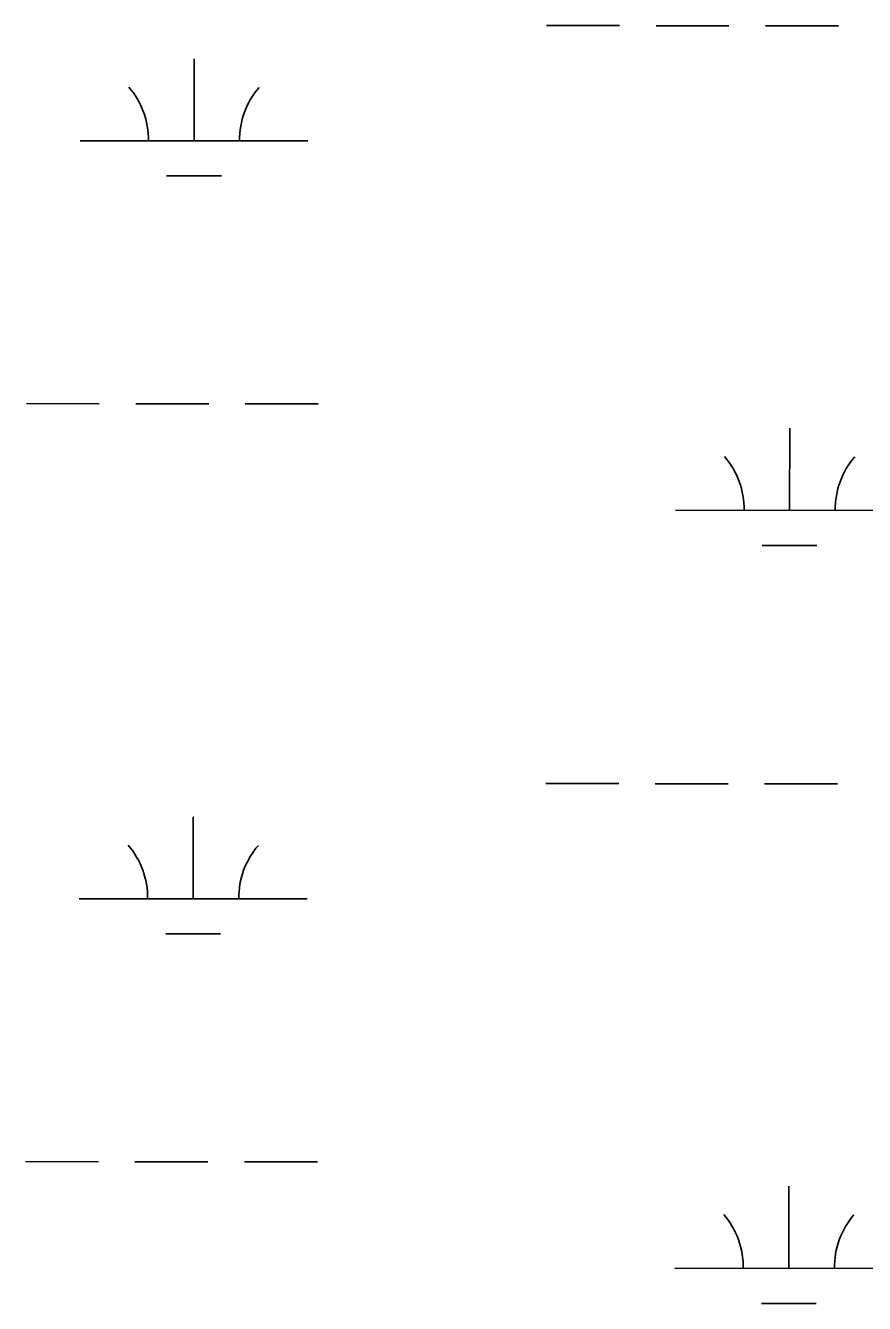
# Model space of a CAD drawing. Extents: x 3148686 to 3186545, y 916144 to 941516.
# Drawn here: x 3157664 to 3158032, y 928075 to 928636 of the extents above; entities that cross this region are included whole.
import ezdxf

# ---------------------------------------------------------------- set-up
doc = ezdxf.new("R2010")
doc.units = 0
doc.layers.add('V-WETL-SWMP', color=7, linetype='Continuous')

msp = doc.modelspace()

# ---------------------------------------------------------------- linework, layer by layer
at = {"layer": 'V-WETL-SWMP'}
for p, q in [((3157892.83, 928636.04), (3157924.83, 928636.01)), ((3157940.83, 928635.99), (3157972.83, 928635.96)), ((3157988.83, 928635.94), (3158020.83, 928635.91)), ((3157738.18, 928585.46), (3157738.22, 928621.46)), ((3157688.18, 928585.52), (3157788.18, 928585.41)), ((3157726.17, 928570.05), (3157750.17, 928570.02)), ((3157664.65, 928470.11), (3157696.65, 928470.08)), ((3157712.65, 928470.06), (3157744.65, 928470.03)), ((3157760.65, 928470.01), (3157792.65, 928469.98)), ((3157999.45, 928423.33), (3157999.49, 928459.33)), ((3157949.45, 928423.38), (3158049.45, 928423.27)), ((3157987.43, 928407.91), (3158011.43, 928407.88)), ((3157892.48, 928303.37), (3157924.48, 928303.34)), ((3157940.48, 928303.32), (3157972.48, 928303.28)), ((3157988.48, 928303.27), (3158020.48, 928303.23)), ((3157737.83, 928252.79), (3157737.87, 928288.79)), ((3157687.83, 928252.84), (3157787.83, 928252.74)), ((3157725.81, 928237.37), (3157749.81, 928237.35)), ((3157664.3, 928137.44), (3157696.3, 928137.4)), ((3157712.3, 928137.38), (3157744.3, 928137.35)), ((3157760.3, 928137.33), (3157792.3, 928137.3)), ((3157999.1, 928090.65), (3157999.13, 928126.65)), ((3157949.1, 928090.71), (3158048.18, 928090.6)), ((3157987.08, 928075.23), (3158011.08, 928075.21))]:
    msp.add_line(p, q, dxfattribs=at)
for centre, start, end in [((3157682.94, 928586), 359.1678, 40.7115), ((3157793.43, 928585.88), 139.1678, 180.7115), ((3157944.2, 928423.86), 359.1678, 40.7115), ((3158054.69, 928423.74), 139.1678, 180.7115), ((3157682.59, 928253.32), 359.1678, 40.7115), ((3157793.07, 928253.21), 139.1678, 180.7115), ((3157943.85, 928091.19), 359.1678, 40.7115), ((3158054.34, 928091.07), 139.1678, 180.7115)]:
    msp.add_arc(centre, 35.25, start, end, dxfattribs=at)

doc.saveas('drawing.dxf')
